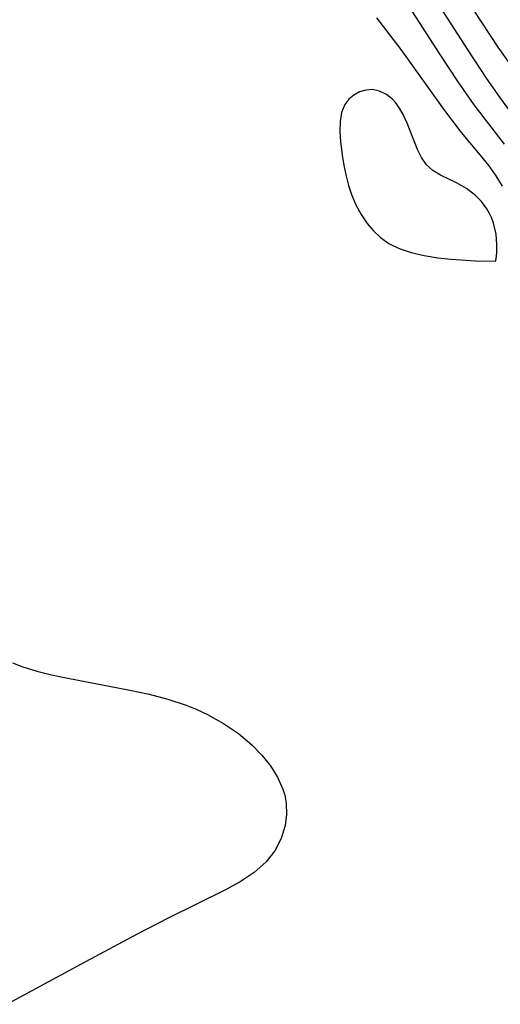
# Model space of a CAD drawing. Header units: metres. Extents: x 1073367 to 1082519, y 1569854 to 1574957.
# Tile 853 of 1056: x 1079521 to 1079569, y 1572683 to 1572781. Entities that reach past the tile are written whole.
import ezdxf

# ---------------------------------------------------------------- set-up
doc = ezdxf.new("R2010")
doc.units = ezdxf.units.M
doc.layers.add('CGG_CurvaNivelLidar_v1', color=253, linetype='Continuous', lineweight=30)

msp = doc.modelspace()

# ---------------------------------------------------------------- linework, layer by layer
at = {"layer": 'CGG_CurvaNivelLidar_v1'}
for p, q in [((1079568.7854, 1572778.6805, 72), (1079563.7174, 1572786.3614, 72)), ((1079565.7455, 1572778.3805, 72.5), (1079561.7179, 1572784.6584, 72.5)), ((1079562.9507, 1572777.9247, 73), (1079559.4824, 1572783.3073, 73)), ((1079559.0404, 1572778.4549, 73.5), (1079556.589, 1572781.615, 73.5)), ((1079574.8665, 1572769.961, 72), (1079568.7854, 1572778.6805, 72)), ((1079563.3295, 1572772.4389, 73.5), (1079559.0404, 1572778.4549, 73.5)), ((1079564.7589, 1572775.1778, 73), (1079562.9507, 1572777.9247, 73)), ((1079567.5996, 1572775.5636, 72.5), (1079565.7455, 1572778.3805, 72.5)), ((1079568.9351, 1572773.6432, 72.5), (1079567.5996, 1572775.5636, 72.5)), ((1079566.3573, 1572772.8946, 73), (1079564.7589, 1572775.1778, 73)), ((1079554.2855, 1572773.8724, 74), (1079553.7762, 1572773.4466, 74)), ((1079554.8704, 1572774.1837, 74), (1079554.2855, 1572773.8724, 74)), ((1079555.5026, 1572774.3701, 74), (1079554.8704, 1572774.1837, 74)), ((1079556.1569, 1572774.4134, 74), (1079555.5026, 1572774.3701, 74)), ((1079556.8834, 1572774.2711, 74), (1079556.1569, 1572774.4134, 74)), ((1079557.5713, 1572773.9355, 74), (1079556.8834, 1572774.2711, 74)), ((1079558.1583, 1572773.4519, 74), (1079557.5713, 1572773.9355, 74)), ((1079571.9681, 1572769.4956, 72.5), (1079568.9351, 1572773.6432, 72.5)), ((1079553.3749, 1572772.9093, 74), (1079553.0685, 1572772.1212, 74)), ((1079553.7762, 1572773.4466, 74), (1079553.3749, 1572772.9093, 74)), ((1079558.4561, 1572773.1245, 74), (1079558.1583, 1572773.4519, 74)), ((1079558.8799, 1572772.5465, 74), (1079558.4561, 1572773.1245, 74)), ((1079559.2526, 1572771.904, 74), (1079558.8799, 1572772.5465, 74)), ((1079569.4032, 1572768.9551, 73), (1079566.3573, 1572772.8946, 73)), ((1079553.0685, 1572772.1212, 74), (1079552.9217, 1572771.2126, 74)), ((1079559.6449, 1572771.0508, 74), (1079559.2526, 1572771.904, 74)), ((1079565.1071, 1572770.1015, 73.5), (1079563.3295, 1572772.4389, 73.5)), ((1079552.9217, 1572771.2126, 74), (1079552.895, 1572770.2193, 74)), ((1079560.6753, 1572768.3943, 74), (1079559.6449, 1572771.0508, 74)), ((1079552.895, 1572770.2193, 74), (1079552.9587, 1572769.1689, 74)), ((1079566.9623, 1572767.8758, 73.5), (1079565.1071, 1572770.1015, 73.5)), ((1079552.9587, 1572769.1689, 74), (1079553.1616, 1572767.5896, 74)), ((1079561.082, 1572767.587, 74), (1079560.6753, 1572768.3943, 74)), ((1079567.8536, 1572766.7548, 73.5), (1079566.9623, 1572767.8758, 73.5)), ((1079553.1616, 1572767.5896, 74), (1079553.324, 1572766.6574, 74)), ((1079553.324, 1572766.6574, 74), (1079553.5226, 1572765.7245, 74)), ((1079561.585, 1572766.8807, 74), (1079561.082, 1572767.587, 74)), ((1079562.2251, 1572766.3001, 74), (1079561.585, 1572766.8807, 74)), ((1079568.5674, 1572765.7556, 73.5), (1079567.8536, 1572766.7548, 73.5)), ((1079553.5226, 1572765.7245, 74), (1079553.7642, 1572764.8004, 74)), ((1079562.973, 1572765.8279, 74), (1079562.2251, 1572766.3001, 74)), ((1079564.6721, 1572765.0151, 74), (1079562.973, 1572765.8279, 74)), ((1079569.2143, 1572764.7183, 73.5), (1079568.5674, 1572765.7556, 73.5)), ((1079553.7642, 1572764.8004, 74), (1079554.0594, 1572763.8952, 74)), ((1079565.5963, 1572764.482, 74), (1079564.6721, 1572765.0151, 74)), ((1079554.0594, 1572763.8952, 74), (1079554.4932, 1572762.8601, 74)), ((1079566.4896, 1572763.8035, 74), (1079565.5963, 1572764.482, 74)), ((1079567.1086, 1572763.1749, 74), (1079566.4896, 1572763.8035, 74)), ((1079554.4932, 1572762.8601, 74), (1079555.0171, 1572761.8781, 74)), ((1079567.6366, 1572762.4629, 74), (1079567.1086, 1572763.1749, 74)), ((1079555.0171, 1572761.8781, 74), (1079555.6331, 1572760.9653, 74)), ((1079567.9023, 1572761.9974, 74), (1079567.6366, 1572762.4629, 74)), ((1079568.0907, 1572761.5916, 74), (1079567.9023, 1572761.9974, 74)), ((1079555.6331, 1572760.9653, 74), (1079556.2639, 1572760.2257, 74)), ((1079568.3045, 1572760.9994, 74), (1079568.0907, 1572761.5916, 74)), ((1079568.5525, 1572759.8967, 74), (1079568.3045, 1572760.9994, 74)), ((1079556.2639, 1572760.2257, 74), (1079556.9649, 1572759.5613, 74)), ((1079568.6488, 1572758.8748, 74), (1079568.5525, 1572759.8967, 74)), ((1079556.9649, 1572759.5613, 74), (1079557.7992, 1572758.9684, 74)), ((1079557.7992, 1572758.9684, 74), (1079558.8282, 1572758.4605, 74)), ((1079568.6428, 1572758.0254, 74), (1079568.6488, 1572758.8748, 74)), ((1079558.8282, 1572758.4605, 74), (1079560.0414, 1572758.056, 74)), ((1079560.0414, 1572758.056, 74), (1079561.3586, 1572757.7558, 74)), ((1079561.3586, 1572757.7558, 74), (1079562.7183, 1572757.5382, 74)), ((1079568.5805, 1572757.4386, 74), (1079568.6428, 1572758.0254, 74)), ((1079562.7183, 1572757.5382, 74), (1079564.0602, 1572757.3833, 74)), ((1079564.0602, 1572757.3833, 74), (1079566.4834, 1572757.2152, 74)), ((1079566.4834, 1572757.2152, 74), (1079568.5, 1572757.2012, 74)), ((1079568.5, 1572757.2012, 74), (1079568.5805, 1572757.4386, 74)), ((1079520.05, 1572716.8925, 73.5), (1079521.0853, 1572716.5018, 73.5)), ((1079521.0853, 1572716.5018, 73.5), (1079522.5037, 1572716.0641, 73.5)), ((1079522.5037, 1572716.0641, 73.5), (1079523.9647, 1572715.6958, 73.5)), ((1079523.9647, 1572715.6958, 73.5), (1079525.4569, 1572715.3742, 73.5)), ((1079525.4569, 1572715.3742, 73.5), (1079531.8426, 1572714.1569, 73.5)), ((1079531.8426, 1572714.1569, 73.5), (1079533.7588, 1572713.7304, 73.5)), ((1079533.7588, 1572713.7304, 73.5), (1079535.6437, 1572713.2299, 73.5)), ((1079535.6437, 1572713.2299, 73.5), (1079537.4769, 1572712.6248, 73.5)), ((1079537.4769, 1572712.6248, 73.5), (1079538.4719, 1572712.2266, 73.5)), ((1079538.4719, 1572712.2266, 73.5), (1079539.6043, 1572711.6988, 73.5)), ((1079539.6043, 1572711.6988, 73.5), (1079541.2137, 1572710.8035, 73.5)), ((1079541.2137, 1572710.8035, 73.5), (1079542.7142, 1572709.789, 73.5)), ((1079542.7142, 1572709.789, 73.5), (1079544.0777, 1572708.6587, 73.5)), ((1079544.0777, 1572708.6587, 73.5), (1079545.077, 1572707.6353, 73.5)), ((1079545.077, 1572707.6353, 73.5), (1079545.9423, 1572706.5447, 73.5)), ((1079545.9423, 1572706.5447, 73.5), (1079546.6535, 1572705.3993, 73.5)), ((1079546.6535, 1572705.3993, 73.5), (1079547.1806, 1572704.2086, 73.5)), ((1079547.1806, 1572704.2086, 73.5), (1079547.3581, 1572703.6177, 73.5)), ((1079547.3581, 1572703.6177, 73.5), (1079547.5097, 1572702.7873, 73.5)), ((1079547.5097, 1572702.7873, 73.5), (1079547.5445, 1572701.6704, 73.5)), ((1079547.5445, 1572701.6704, 73.5), (1079547.4008, 1572700.5624, 73.5)), ((1079547.4008, 1572700.5624, 73.5), (1079546.9997, 1572699.2529, 73.5)), ((1079546.9997, 1572699.2529, 73.5), (1079546.368, 1572698.0219, 73.5)), ((1079546.368, 1572698.0219, 73.5), (1079545.5119, 1572696.9075, 73.5)), ((1079545.5119, 1572696.9075, 73.5), (1079544.3074, 1572695.8392, 73.5)), ((1079544.3074, 1572695.8392, 73.5), (1079542.8984, 1572694.9072, 73.5)), ((1079542.8984, 1572694.9072, 73.5), (1079541.3504, 1572694.059, 73.5)), ((1079541.3504, 1572694.059, 73.5), (1079535.7366, 1572691.2849, 73.5)), ((1079535.7366, 1572691.2849, 73.5), (1079532.5683, 1572689.6522, 73.5)), ((1079532.5683, 1572689.6522, 73.5), (1079527.3663, 1572686.8767, 73.5)), ((1079527.3663, 1572686.8767, 73.5), (1079519.5141, 1572682.6176, 73.5))]:
    msp.add_line(p, q, dxfattribs=at)

doc.saveas('drawing.dxf')
